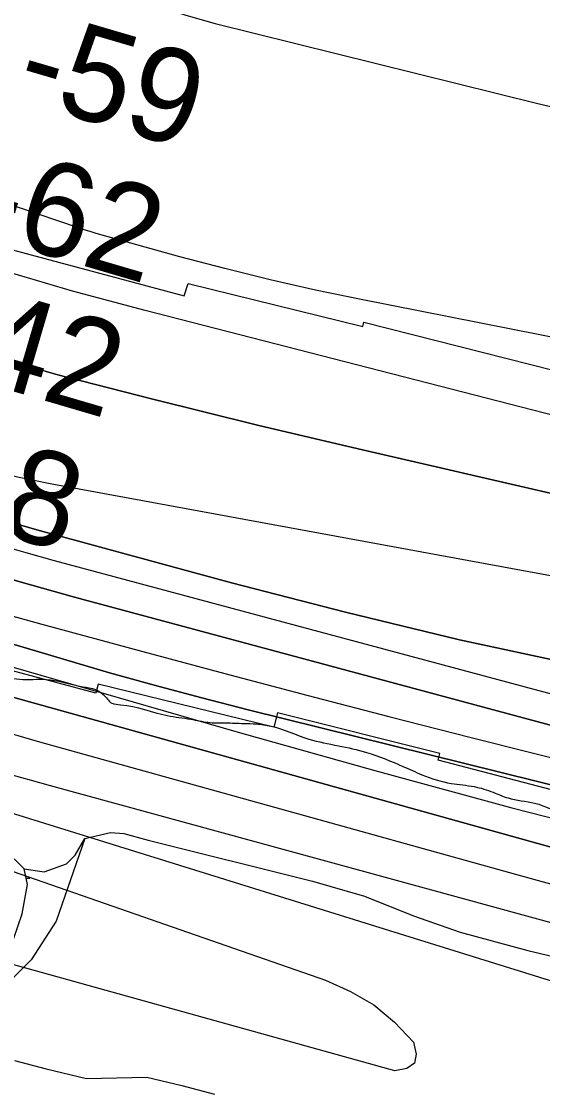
# Model space of a CAD drawing. Extents: x 3297772 to 3335630, y 634068 to 659439.
# Drawn here: x 3321521 to 3321893, y 645425 to 646188 of the extents above; entities that cross this region are included whole.
import ezdxf

# ---------------------------------------------------------------- set-up
doc = ezdxf.new("R2010")
doc.units = 0
for name, color, linetype in [('V-CHAN-NAID', 7, 'Continuous'), ('V-RIVR-EDGE', 7, 'Continuous'), ('V-RIVR-RANG', 7, 'Continuous'), ('V-RRAP-RVMT', 7, 'Continuous'), ('V-SITE-VEGE', 7, 'Continuous'), ('V-TOPO-DPTH', 7, 'Continuous'), ('V-TOPO-MAJR', 7, 'Continuous'), ('V-TOPO-MINR', 7, 'Continuous'), ('V-TOPO-WATR', 7, 'Continuous'), ('V-WETL-SWMP', 7, 'Continuous')]:
    doc.layers.add(name, color=color, linetype=linetype)

msp = doc.modelspace()

# ---------------------------------------------------------------- linework, layer by layer
at = {"layer": 'V-RIVR-EDGE'}
msp.add_spline([(3321122.88, 645812.17), (3321138.43, 645807.58), (3321145.38, 645808.66), (3321149.77, 645810.48), (3321155.26, 645810.47), (3321158.91, 645808.99), (3321164.74, 645803.86), (3321170.59, 645800.92), (3321175.34, 645800.91), (3321178.99, 645800.9), (3321185.21, 645800.89), (3321214.42, 645789.48), (3321242.55, 645780.64), (3321282.73, 645770.67), (3321301, 645765.14), (3321304.29, 645766.96), (3321306.85, 645768.42), (3321313.43, 645768.04), (3321317.44, 645764), (3321319.27, 645761.81), (3321341.92, 645758.1), (3321355.08, 645756.24), (3321364.94, 645752.56), (3321386.86, 645746.29), (3321408.04, 645739.65), (3321426.67, 645734.13), (3321431.06, 645733.75), (3321446.04, 645730.79), (3321501.58, 645723.7), (3321519.85, 645719.64), (3321538.86, 645719.59), (3321562.61, 645714.78), (3321579.41, 645708.89), (3321585.61, 645702.66), (3321591.82, 645701.55), (3321625.06, 645693.79), (3321641.87, 645691.19), (3321653.93, 645688.97), (3321666.72, 645688.57), (3321679.52, 645688.17), (3321688.65, 645687.78), (3321698.89, 645686.3), (3321725.91, 645677.09), (3321747.1, 645672.29), (3321767.2, 645667.48), (3321793.13, 645657.55), (3321806.64, 645651.67), (3321827.46, 645645.4), (3321843.9, 645643.17), (3321857.42, 645639.11), (3321868.01, 645635.07), (3321887.01, 645631.36), (3321909.65, 645623.27), (3321931.21, 645618.83), (3321956.77, 645609.62), (3321991.84, 645598.94), (3322021.07, 645592.28), (3322042.25, 645586.38), (3322071.84, 645576.08), (3322089.73, 645568.72), (3322115.31, 645562.81), (3322126.27, 645561.32), (3322128.46, 645561.31), (3322128.47, 645563.51), (3322120.82, 645573.76), (3322119.37, 645578.52), (3322120.1, 645580.34), (3322121.93, 645580.7), (3322159.19, 645570.38), (3322190.97, 645559.7), (3322216.17, 645550.5), (3322238.08, 645543.5), (3322253.05, 645536.88), (3322274.61, 645530.98), (3322294.33, 645522.89), (3322303.09, 645518.11), (3322316.97, 645515.52), (3322329.76, 645511.47), (3322336.33, 645508.16), (3322351.67, 645502.64), (3322379.06, 645494.16), (3322394.05, 645492.66), (3322401.36, 645492.28), (3322413.76, 645483.48), (3322428.37, 645478.69), (3322445.18, 645476.09), (3322459.43, 645472.76), (3322468.56, 645470.55), (3322479.16, 645467.96), (3322500.72, 645466.45), (3322517.16, 645462.38), (3322539.08, 645458.31), (3322587.67, 645446.49), (3322615.43, 645438.38), (3322629.69, 645437.25), (3322656.73, 645432.06), (3322669.15, 645431.67), (3322685.97, 645432.72), (3322708.99, 645429.38), (3322741.52, 645426.74), (3322769.66, 645425.57), (3322792.32, 645423.32), (3322829.96, 645417.01), (3322876.37, 645413.24), (3322894.65, 645411.74), (3322925.72, 645410.56), (3322951.3, 645409.04), (3322968.48, 645406.8), (3322991.14, 645405.65), (3323001.01, 645405.63), (3323020.01, 645404.12), (3323041.57, 645401.5), (3323068.24, 645395.59), (3323083.22, 645392.63), (3323108.08, 645390.74), (3323127.82, 645390.32), (3323146.46, 645391.37), (3323158.52, 645391.71), (3323178.63, 645390.93), (3323186.66, 645387.25), (3323193.61, 645387.6), (3323214.44, 645386.82), (3323229.79, 645386.42), (3323236.01, 645388.59), (3323242.23, 645388.21), (3323247.34, 645384.91), (3323255.01, 645384.16), (3323280.23, 645381.54), (3323317.51, 645379.25), (3323350.03, 645376.61), (3323375.98, 645372.53), (3323403.02, 645370.63), (3323452.38, 645371.61), (3323484.18, 645373.36), (3323495.88, 645374.06), (3323503.2, 645376.24), (3323516.73, 645379.13), (3323532.09, 645379.82), (3323552.93, 645381.96), (3323562.43, 645381.94), (3323570.11, 645381.92), (3323578.15, 645381.17), (3323601.54, 645378.55), (3323618.72, 645378.51), (3323643.93, 645375.89), (3323672.08, 645375.45), (3323700.96, 645377.94), (3323726.55, 645375.68), (3323756.52, 645372.69), (3323766.02, 645373.39), (3323779.55, 645376.28), (3323798.2, 645378.07), (3323820.87, 645378.01), (3323843.89, 645377.59), (3323868.75, 645376.06), (3323894.33, 645374.54), (3323916.26, 645374.12), (3323941.86, 645375.52), (3323966.36, 645379.11), (3323979.52, 645379.81), (3323990.48, 645379.78), (3324002.17, 645376.46), (3324019.69, 645365.82), (3324029.19, 645363.6), (3324041.62, 645364.3), (3324055.89, 645368.29), (3324070.14, 645367.52), (3324089.51, 645365.28), (3324122.77, 645364.47), (3324137.39, 645362.97), (3324149.46, 645362.94), (3324171.02, 645363.25), (3324183.09, 645363.22), (3324194.41, 645360.64), (3324212.32, 645360.59), (3324227.31, 645361.29), (3324239.75, 645362.72), (3324254, 645362.32), (3324275.2, 645359.71), (3324284.7, 645360.05), (3324298.59, 645360.74), (3324315.78, 645361.43), (3324339.54, 645360.64), (3324360.74, 645360.96), (3324392.91, 645360.88), (3324417.03, 645359.35), (3324435.31, 645362.23), (3324453.95, 645360.36), (3324475.51, 645357.75), (3324498.91, 645357.32), (3324531.44, 645356.15), (3324558.49, 645357.18), (3324596.14, 645356.35), (3324618.44, 645355.2), (3324646.58, 645353.67), (3324665.96, 645355.81), (3324683.5, 645353.94), (3324697.75, 645350.62), (3324711.27, 645349.49), (3324734.66, 645348.33), (3324754.03, 645346.46), (3324777.06, 645345.3), (3324800.81, 645341.59), (3324818.36, 645343.01), (3324834.08, 645344.8), (3324855.29, 645346.94), (3324875.39, 645346.16), (3324888.91, 645343.2), (3324907.55, 645342.06), (3324921.81, 645341.66), (3324946.66, 645338.31), (3324963.11, 645338.63), (3324989.06, 645337.47), (3325010.62, 645335.22), (3325034.74, 645334.07), (3325053.02, 645333.66), (3325072.76, 645334.7), (3325093.97, 645337.94), (3325121.77, 645343.36), (3325141.53, 645350.62), (3325171.88, 645358.22), (3325196.76, 645366.57)], degree=3, dxfattribs=at)
at = {"layer": 'V-RRAP-RVMT'}
for p, q in [((3321511.21, 646026.58), (3321637.02, 645992.95)), ((3321637.02, 645992.95), (3321640.01, 646001.71)), ((3321640.01, 646001.71), (3321764.46, 645971.04)), ((3321764.46, 645971.04), (3321765.19, 645974.04)), ((3321765.19, 645974.04), (3321901.06, 645939.74)), ((3321574.13, 645709.82), (3321448.81, 645743.21)), ((3321575.85, 645716.23), (3321574.13, 645709.82)), ((3321701.01, 645685.58), (3321575.85, 645716.23)), ((3321703.65, 645695.8), (3321701.01, 645685.58)), ((3321819.5, 645666.79), (3321703.65, 645695.8)), ((3321818.12, 645662.05), (3321819.5, 645666.79)), ((3321942.66, 645629.38), (3321818.12, 645662.05))]:
    msp.add_line(p, q, dxfattribs=at)
at = {"layer": 'V-SITE-VEGE'}
msp.add_lwpolyline([(3321515.96, 645591.72), (3321523.12, 645584.66), (3321537.36, 645582.39), (3321553.12, 645588.03), (3321559.39, 645594.39), (3321566.42, 645606.29), (3321584.56, 645610.37), (3321594.05, 645609.65), (3321611.46, 645605.03), (3321728.58, 645575.84), (3321765.79, 645565.04), (3321800.65, 645551.07), (3321833.91, 645539.45), (3321882.19, 645526.36), (3321931.25, 645514.86)], dxfattribs=at)
at = {"layer": 'V-TOPO-DPTH'}
for points in [[(3322248.86, 645557.75), (3321682.82, 645697.91), (3321649.75, 645706.35), (3321616.76, 645715.11), (3321583.9, 645724.34), (3321551.13, 645733.88), (3321491.66, 645751.66), (3321488.7, 645752.57), (3321485.74, 645753.5), (3321482.79, 645754.47), (3321479.85, 645755.46), (3320746.37, 646007.69), (3320690.58, 646027.03), (3320634.85, 646046.57), (3320579.23, 646066.39), (3320523.68, 646086.4), (3320487.54, 646099.53), (3320450.07, 646113.04), (3320412.57, 646126.45), (3320375.02, 646139.7), (3319509.57, 646345.75)], [(3319509.57, 646345.75), (3320375.02, 646139.7), (3320412.57, 646126.45), (3320450.07, 646113.04), (3320487.54, 646099.53), (3320523.68, 646086.4), (3320579.23, 646066.39), (3320634.85, 646046.57), (3320690.58, 646027.03), (3320746.37, 646007.69), (3321479.85, 645755.46), (3321482.79, 645754.47), (3321485.74, 645753.5), (3321488.7, 645752.57), (3321491.66, 645751.66), (3321551.13, 645733.88), (3321583.9, 645724.34), (3321616.76, 645715.11), (3321649.75, 645706.35), (3321682.82, 645697.91), (3322248.86, 645557.75)], [(3322305.58, 645758.18), (3321764.22, 645883.07), (3321726.82, 645891.83), (3321689.45, 645900.76), (3321652.15, 645909.93), (3321614.89, 645919.28), (3321553.5, 645934.9), (3321546.98, 645936.62), (3321540.48, 645938.41), (3321534.01, 645940.3), (3321527.56, 645942.26), (3321140.82, 646063.51), (3321031.87, 646098), (3320923.05, 646132.88), (3320814.43, 646168.37), (3320705.93, 646204.26), (3320538.54, 646260.14), (3320513.86, 646268.44), (3320489.2, 646276.82), (3320464.59, 646285.31), (3320440, 646293.88), (3320288.19, 646347.19)], [(3322305.58, 645758.18), (3321764.22, 645883.07), (3321726.82, 645891.83), (3321689.45, 645900.76), (3321652.15, 645909.93), (3321614.89, 645919.28), (3321553.5, 645934.9), (3321546.98, 645936.62), (3321540.48, 645938.41), (3321534.01, 645940.3), (3321527.56, 645942.26), (3321140.82, 646063.51), (3321031.87, 646098), (3320923.05, 646132.88), (3320814.43, 646168.37), (3320705.93, 646204.26), (3320538.54, 646260.14), (3320513.86, 646268.44), (3320489.2, 646276.82), (3320464.59, 646285.31), (3320440, 646293.88), (3320288.19, 646347.19)], [(3320320.62, 646245.27), (3320409.58, 646211.25), (3320429.21, 646203.81), (3320448.87, 646196.45), (3320468.58, 646189.21), (3320488.32, 646182.06), (3320667.01, 646117.88), (3320776.25, 646079.1), (3320885.68, 646040.85), (3320995.38, 646003.39), (3321105.27, 645966.46), (3321486.43, 645839.91), (3321497.79, 645836.24), (3321509.19, 645832.7), (3321520.64, 645829.35), (3321532.13, 645826.13), (3321670.92, 645788.42), (3321752.07, 645767.45), (3321833.52, 645747.84), (3321915.44, 645730.25)], [(3321915.44, 645730.25), (3321833.52, 645747.84), (3321752.07, 645767.45), (3321670.92, 645788.42), (3321532.13, 645826.13), (3321520.64, 645829.35), (3321509.19, 645832.7), (3321497.79, 645836.24), (3321486.43, 645839.91), (3321105.27, 645966.46), (3320995.38, 646003.39), (3320885.68, 646040.85), (3320776.25, 646079.1), (3320667.01, 646117.88), (3320488.32, 646182.06), (3320468.58, 646189.21), (3320448.87, 646196.45), (3320429.21, 646203.81), (3320409.58, 646211.25), (3320320.62, 646245.27)], [(3322208.37, 645603.51), (3321559, 645778.18), (3321528.51, 645786.6), (3321498.1, 645795.27), (3321467.8, 645804.33), (3321437.58, 645813.66), (3321363.9, 645836.91), (3321297.01, 645858.39), (3321230.27, 645880.32), (3321163.75, 645902.91), (3321097.38, 645925.95), (3320470.77, 646147.01), (3320450.7, 646154.16), (3320430.65, 646161.39), (3320410.65, 646168.74), (3320390.68, 646176.18), (3320370.75, 646183.73)], [(3320370.75, 646183.73), (3320390.68, 646176.18), (3320410.65, 646168.74), (3320430.65, 646161.39), (3320450.7, 646154.16), (3320470.77, 646147.01), (3321097.38, 645925.95), (3321163.75, 645902.91), (3321230.27, 645880.32), (3321297.01, 645858.39), (3321363.9, 645836.91), (3321437.58, 645813.66), (3321467.8, 645804.33), (3321498.1, 645795.27), (3321528.51, 645786.6), (3321559, 645778.18), (3322208.37, 645603.51)], [(3320579.69, 646186.08), (3321050.01, 646021.81), (3321120.35, 645997.29), (3321190.72, 645972.82), (3321261.12, 645948.44), (3321331.53, 645924.12), (3321449.96, 645883.29), (3321461.22, 645879.55), (3321472.53, 645875.98), (3321483.91, 645872.67), (3321495.35, 645869.53), (3321506.86, 645866.65), (3321518.4, 645863.95), (3321530.01, 645861.5), (3321541.65, 645859.22), (3321988.91, 645776.9)], [(3320579.69, 646186.08), (3321050.01, 646021.81), (3321120.35, 645997.29), (3321190.72, 645972.82), (3321261.12, 645948.44), (3321331.53, 645924.12), (3321449.96, 645883.29), (3321461.22, 645879.55), (3321472.53, 645875.98), (3321483.91, 645872.67), (3321495.35, 645869.53), (3321506.86, 645866.65), (3321518.4, 645863.95), (3321530.01, 645861.5), (3321541.65, 645859.22), (3321988.91, 645776.9)], [(3322048.79, 645558.18), (3321516.74, 645706.53), (3321496.03, 645712.44), (3321475.38, 645718.53), (3321454.81, 645724.88), (3321434.29, 645731.41), (3321251.87, 645790.71), (3321140.35, 645827.51), (3321029.05, 645864.96), (3320918.09, 645903.39), (3320807.34, 645942.47), (3320430.32, 646077.38), (3320412.05, 646083.87), (3320393.77, 646090.3), (3320375.45, 646096.64), (3320357.11, 646102.92)]]:
    msp.add_lwpolyline(points, dxfattribs=at)
at = {"layer": 'V-TOPO-MAJR'}
for points in [[(3322070.57, 645863.85), (3321609.3, 645982.39), (3321583.42, 645989.23), (3321557.62, 645996.3), (3321531.91, 646003.71), (3321506.26, 646011.36), (3321400.56, 646043.68), (3321322.26, 646068.11), (3321244.16, 646093.14), (3321166.35, 646119.08), (3321088.74, 646145.61), (3320571.18, 646325.92), (3320546.94, 646334.46), (3320522.75, 646343.14), (3320498.63, 646352), (3320474.56, 646360.98), (3320454.9, 646368.4), (3320440.64, 646373.62), (3320426.3, 646378.64), (3320411.87, 646383.37), (3320397.37, 646387.9), (3320382.8, 646392.19), (3320368.18, 646396.35)], [(3320362.13, 645992.54), (3320378.69, 645987.81), (3320574.83, 645927.87), (3320689.26, 645892.47), (3320803.53, 645856.56), (3320917.55, 645819.87), (3321031.4, 645782.67), (3321433.08, 645649.91), (3321443.09, 645646.63), (3321453.12, 645643.38), (3321463.17, 645640.19), (3321473.23, 645637.04), (3321940.12, 645491.92)]]:
    msp.add_lwpolyline(points, dxfattribs=at)
at = {"layer": 'V-TOPO-MINR'}
for points in [[(3322357.06, 645872.87), (3321763.32, 645990.14), (3321730.82, 645996.94), (3321698.44, 646004.23), (3321666.23, 646012.25), (3321634.14, 646020.76), (3321578.7, 646036.12), (3321574.42, 646037.35), (3321570.16, 646038.62), (3321565.92, 646039.97), (3321561.69, 646041.36), (3320920.71, 646258.53), (3320858.82, 646280.07), (3320797.19, 646302.27), (3320735.92, 646325.47), (3320674.9, 646349.34), (3320566.91, 646392.61), (3320560.1, 646395.41), (3320553.33, 646398.3), (3320546.61, 646401.31), (3320539.92, 646404.41), (3319678.93, 646742.36)], [(3320739.44, 646617.85), (3321110.79, 646443.43), (3321195.61, 646403.29), (3321280.26, 646362.8), (3321364.67, 646321.81), (3321448.91, 646280.48), (3321578.35, 646216.49), (3321597.99, 646207.56), (3321617.96, 646199.51), (3321638.4, 646192.77), (3321659.16, 646186.9), (3321889.18, 646129.88), (3321973.45, 646110.18)], [(3320288.19, 646347.19), (3320440, 646293.88), (3320464.59, 646285.31), (3320489.2, 646276.82), (3320513.86, 646268.44), (3320538.54, 646260.14), (3320705.93, 646204.26), (3320814.43, 646168.37), (3320923.05, 646132.88), (3321031.87, 646098), (3321140.82, 646063.51), (3321527.56, 645942.26), (3321534.01, 645940.3), (3321540.48, 645938.41), (3321546.98, 645936.62), (3321553.5, 645934.9), (3321614.89, 645919.28), (3321652.15, 645909.93), (3321689.45, 645900.76), (3321726.82, 645891.83), (3321764.22, 645883.07), (3322305.58, 645758.18)], [(3320320.62, 646245.27), (3320409.58, 646211.25), (3320429.21, 646203.81), (3320448.87, 646196.45), (3320468.58, 646189.21), (3320488.32, 646182.06), (3320667.01, 646117.88), (3320776.25, 646079.1), (3320885.68, 646040.85), (3320995.38, 646003.39), (3321105.27, 645966.46), (3321486.43, 645839.91), (3321497.79, 645836.24), (3321509.19, 645832.7), (3321520.64, 645829.35), (3321532.13, 645826.13), (3321670.92, 645788.42), (3321752.07, 645767.45), (3321833.52, 645747.84), (3321915.44, 645730.25)], [(3320355.73, 646210.87), (3320382.41, 646200.77), (3320411.16, 646189.98), (3320439.95, 646179.31), (3320468.81, 646168.81), (3320497.71, 646158.44), (3320836.4, 646038.01), (3320947.1, 645999.19), (3321058.01, 645961.02), (3321169.26, 645923.82), (3321280.72, 645887.27), (3321464.14, 645828.01), (3321484.11, 645821.72), (3321504.13, 645815.64), (3321524.25, 645809.86), (3321544.42, 645804.29), (3321922.87, 645702.78)], [(3320370.75, 646183.73), (3320390.68, 646176.18), (3320410.65, 646168.74), (3320430.65, 646161.39), (3320450.7, 646154.16), (3320470.77, 646147.01), (3321097.38, 645925.95), (3321163.75, 645902.91), (3321230.27, 645880.32), (3321297.01, 645858.39), (3321363.9, 645836.91), (3321437.58, 645813.66), (3321467.8, 645804.33), (3321498.1, 645795.27), (3321528.51, 645786.6), (3321559, 645778.18), (3322208.37, 645603.51)], [(3320579.69, 646186.08), (3321050.01, 646021.81), (3321120.35, 645997.29), (3321190.72, 645972.82), (3321261.12, 645948.44), (3321331.53, 645924.12), (3321449.96, 645883.29), (3321461.22, 645879.55), (3321472.53, 645875.98), (3321483.91, 645872.67), (3321495.35, 645869.53), (3321506.86, 645866.65), (3321518.4, 645863.95), (3321530.01, 645861.5), (3321541.65, 645859.22), (3321988.91, 645776.9)], [(3320347.04, 646128.29), (3320375.21, 646118.55), (3320403.36, 646108.73), (3320431.46, 646098.78), (3320459.53, 646088.75), (3320616.92, 646032.1), (3320723.79, 645994.06), (3320830.83, 645956.51), (3320938.14, 645919.71), (3321045.61, 645883.4), (3321459.95, 645745.05), (3321470.56, 645741.57), (3321481.2, 645738.19), (3321491.89, 645734.94), (3321502.6, 645731.78), (3321675.59, 645681.89), (3321773, 645654.55), (3321870.65, 645628.14), (3321968.67, 645603.12)], [(3320357.11, 646102.92), (3320375.45, 646096.64), (3320393.77, 646090.3), (3320412.05, 646083.87), (3320430.32, 646077.38), (3320807.34, 645942.47), (3320918.09, 645903.39), (3321029.05, 645864.96), (3321140.35, 645827.51), (3321251.87, 645790.71), (3321434.29, 645731.41), (3321454.81, 645724.88), (3321475.38, 645718.53), (3321496.03, 645712.44), (3321516.74, 645706.53), (3322048.79, 645558.18)], [(3320367.48, 646077.04), (3320375.71, 646074.24), (3320383.94, 646071.41), (3320392.15, 646068.54), (3320400.35, 646065.64), (3321110.87, 645812.38), (3321170.06, 645791.61), (3321229.37, 645771.21), (3321288.88, 645751.38), (3321348.52, 645731.93), (3321402.66, 645714.56), (3321435.39, 645704.27), (3321468.18, 645694.24), (3321501.1, 645684.59), (3321534.09, 645675.19), (3321869.11, 645581.85), (3321935.11, 645563.6)], [(3320697.77, 646045.99), (3321358.77, 645814.25), (3321380.68, 645806.68), (3321402.63, 645799.26), (3321424.65, 645792.04), (3321446.72, 645784.96), (3321468.86, 645778.12), (3321491.05, 645771.46), (3321513.33, 645765.08), (3321535.66, 645758.88), (3321607.65, 645739.36), (3321666.06, 645723.69), (3321724.52, 645708.25), (3321783.07, 645693.14), (3321841.68, 645678.24), (3322270, 645570.67)], [(3320909.37, 645860.65), (3320996.55, 645830.04), (3321083.71, 645799.37), (3321170.83, 645768.6), (3321257.94, 645737.78), (3321418.24, 645680.94), (3321425.19, 645678.51), (3321432.14, 645676.13), (3321439.12, 645673.81), (3321446.11, 645671.52), (3321453.13, 645669.3), (3321460.15, 645667.13), (3321467.2, 645665.02), (3321474.26, 645662.96), (3321487.23, 645659.23), (3321500.79, 645655.36), (3321514.36, 645651.53), (3321527.94, 645647.75), (3321541.54, 645644), (3322220.84, 645458.34)], [(3321482.29, 645594.11), (3321737.94, 645505.25), (3321755.79, 645497.29), (3321772.41, 645487.58), (3321787.17, 645475.22), (3321800.7, 645461.11), (3321802.56, 645452.61), (3321801.44, 645446.06)], [(3321801.44, 645446.06), (3321795.87, 645442.43), (3321787.33, 645440.75), (3321448.97, 645534.65)]]:
    msp.add_lwpolyline(points, dxfattribs=at)
at = {"layer": 'V-TOPO-WATR'}
msp.add_lwpolyline([(3319509.57, 646345.75), (3320375.02, 646139.7), (3320412.57, 646126.45), (3320450.07, 646113.04), (3320487.54, 646099.53), (3320523.68, 646086.4), (3320579.23, 646066.39), (3320634.85, 646046.57), (3320690.58, 646027.03), (3320746.37, 646007.69), (3321479.85, 645755.46), (3321482.79, 645754.47), (3321485.74, 645753.5), (3321488.7, 645752.57), (3321491.66, 645751.66), (3321551.13, 645733.88), (3321583.9, 645724.34), (3321616.76, 645715.11), (3321649.75, 645706.35), (3321682.82, 645697.91), (3322248.86, 645557.75)], dxfattribs=at)
at = {"layer": 'V-WETL-SWMP'}
msp.add_line((3321524.48, 645577.87), (3321527.14, 645577.87), dxfattribs=at)
for points in [[(3321515.49, 645534.5), (3321521.6, 645552.46), (3321525.35, 645573.52), (3321523.12, 645584.66), (3321537.36, 645582.39), (3321553.12, 645588.03), (3321559.39, 645594.39), (3321566.42, 645606.29), (3321545.78, 645547.18), (3321528.06, 645519.79), (3321521.87, 645513.51), (3321510.27, 645501.74)], [(3321516.1, 645448.04), (3321538.74, 645441.97), (3321567.61, 645435.16), (3321610.44, 645436.24), (3321635.41, 645430.19), (3321658.82, 645424.12)]]:
    msp.add_lwpolyline(points, dxfattribs=at)

# ---------------------------------------------------------------- texts
at = {"layer": 'V-CHAN-NAID'}
for s, rotation, p in [('ST. LOUIS PLANTATION RANGE REAR', 63.32845, (3320752.73, 646067.09)), ('ST. LOUIS PLANTATION ', 71.91655, (3321157.32, 645920.98)), (' RANGE FRONT (206.8)', 71.91655, (3321303.45, 645808.26))]:
    msp.add_text(s, height=100, rotation=rotation, dxfattribs=at).set_placement(p)
at = {"layer": 'V-RIVR-RANG'}
for s, p in [('-59', (3321514.67, 646133.36)), ('-62', (3321485.52, 646037.7)), ('-42', (3321457.12, 645941.82)), ('-28', (3321427.72, 645846.23))]:
    msp.add_text(s, height=67, rotation=343.64708, dxfattribs=at).set_placement(p)

doc.saveas('drawing.dxf')
